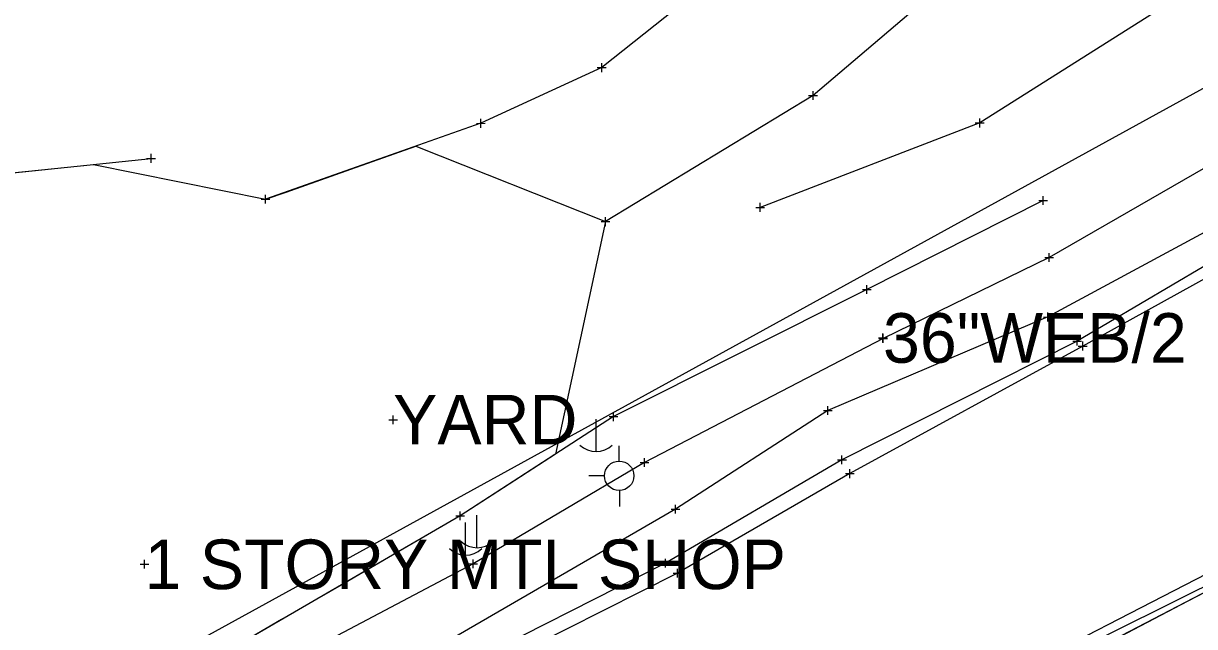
# Model space of a CAD drawing. Extents: x -1 to 1157254, y -1 to 2021979.
# Drawn here: x 1148632.7 to 1148802.7, y 2018324.7 to 2018412.3 of the extents above; entities that cross this region are included whole.
import ezdxf

# ---------------------------------------------------------------- set-up
doc = ezdxf.new("R2010")
doc.units = 0
for name, color, linetype in [('S_BUILDING_ANNOT', 7, 'Continuous'), ('S_CAL_CORNER_ANNOT', 7, 'Continuous'), ('S_CATCH_BASIN', 7, 'Continuous'), ('S_CONTOUR_ANNOT', 7, 'Continuous'), ('S_CTL_TABLE', 7, 'Continuous'), ('S_DRIVEWAY_ANNOT', 7, 'Continuous'), ('S_EDGE_BITUMINOUS_ANNOT', 7, 'Continuous'), ('S_GAS_PUMP_ISLAND_ANNOT', 7, 'Continuous'), ('S_GATE', 7, 'Continuous')]:
    doc.layers.add(name, color=color, linetype=linetype)

msp = doc.modelspace()

# ---------------------------------------------------------------- linework, layer by layer
at = {"layer": 'S_BUILDING_ANNOT'}
for p, q in [((1148756.84, 2018366.65), (1148758.12, 2018366.65)), ((1148757.48, 2018366.01), (1148757.48, 2018367.29)), ((1148757.48, 2018366.65), (1148757.48, 2018366.65)), ((1148785.03, 2018366.18), (1148786.31, 2018366.18)), ((1148785.67, 2018365.54), (1148785.67, 2018366.82)), ((1148785.67, 2018366.18), (1148785.67, 2018366.18)), ((1148786.47, 2018364.84), (1148786.47, 2018366.11)), ((1148785.83, 2018365.47), (1148787.1, 2018365.48)), ((1148786.47, 2018365.47), (1148786.47, 2018365.47)), ((1148685.75, 2018354.78), (1148687.02, 2018354.78)), ((1148686.39, 2018354.14), (1148686.39, 2018355.41)), ((1148686.39, 2018354.78), (1148686.39, 2018354.78)), ((1148750.89, 2018348.97), (1148752.17, 2018348.97)), ((1148751.53, 2018348.33), (1148751.53, 2018349.6)), ((1148751.53, 2018348.97), (1148751.53, 2018348.97)), ((1148752.66, 2018346.31), (1148752.66, 2018347.58)), ((1148752.03, 2018346.95), (1148753.3, 2018346.95)), ((1148752.66, 2018346.95), (1148752.66, 2018346.95)), ((1148649.67, 2018333.78), (1148650.94, 2018333.79)), ((1148650.31, 2018333.15), (1148650.31, 2018334.42)), ((1148650.31, 2018333.78), (1148650.31, 2018333.78)), ((1148725.27, 2018333.96), (1148726.54, 2018333.97)), ((1148725.91, 2018333.33), (1148725.91, 2018334.6)), ((1148725.91, 2018333.96), (1148725.91, 2018333.96)), ((1148727.01, 2018332.49), (1148728.28, 2018332.49)), ((1148727.64, 2018331.85), (1148727.64, 2018333.13)), ((1148727.64, 2018332.49), (1148727.64, 2018332.49))]:
    msp.add_line(p, q, dxfattribs=at)
at = {"layer": 'S_CAL_CORNER_ANNOT'}
msp.add_lwpolyline([(1148912.94, 2018389.54), (1148884.02, 2018371.37), (1148841.26, 2018349), (1148782.55, 2018319.82), (1148727.8, 2018292.18), (1148687.32, 2018271.68), (1148647.96, 2018251.03), (1148473.78, 2018149.56), (1148431.39, 2018121.98), (1148409.2, 2018106.42), (1148303.97, 2018024.03), (1148255.75, 2017987.09), (1148260.87, 2017979.68), (1148255.56, 2017975.26), (1148250.28, 2017982.33), (1148176.11, 2017926.04), (1148136.14, 2017895.28)], dxfattribs=at)
at = {"layer": 'S_CATCH_BASIN'}
for p, q in [((1148715.79, 2018354.86), (1148715.79, 2018350.14)), ((1148719.19, 2018348.74), (1148719.19, 2018350.99)), ((1148717.1, 2018346.61), (1148714.78, 2018346.61)), ((1148719.27, 2018342.19), (1148719.27, 2018344.52)), ((1148698.51, 2018340.9), (1148698.51, 2018336.18)), ((1148696.86, 2018339.84), (1148696.86, 2018335.11))]:
    msp.add_line(p, q, dxfattribs=at)
msp.add_circle((1148719.2, 2018346.63), 2.13, dxfattribs=at)
for centre in [(1148715.85, 2018353.56), (1148698.57, 2018339.6), (1148696.92, 2018338.53)]:
    msp.add_arc(centre, 3.41, 226.3972, 313.6028, dxfattribs=at)
at = {"layer": 'S_CONTOUR_ANNOT'}
msp.add_lwpolyline([(1149931.59, 2019393.98), (1149688.42, 2019230.92), (1149605.65, 2019167.39), (1149471.25, 2019025.78), (1149394.11, 2018934.21), (1149347.84, 2018899.68), (1149226.01, 2018779.47), (1149177.83, 2018729.86), (1148942.89, 2018495.75), (1148824.88, 2018414.4), (1148656.17, 2018321.62), (1148428.99, 2018204.95), (1148398.58, 2018185.48), (1148319.88, 2018123.12), (1148171.01, 2018007.64), (1148133.82, 2017978.13)], dxfattribs=at)
at = {"layer": 'S_CTL_TABLE'}
for p, q in [((1148716.66, 2018405.26), (1148716.66, 2018406.53)), ((1148716.02, 2018405.9), (1148717.3, 2018405.9)), ((1148716.66, 2018405.9), (1148716.66, 2018405.9)), ((1148746.69, 2018401.87), (1148747.96, 2018401.87)), ((1148747.33, 2018401.23), (1148747.33, 2018402.5)), ((1148747.33, 2018401.87), (1148747.33, 2018401.87)), ((1148699.11, 2018397.18), (1148699.11, 2018398.45)), ((1148771.52, 2018397.23), (1148771.52, 2018398.5)), ((1148698.47, 2018397.81), (1148699.75, 2018397.82)), ((1148699.11, 2018397.82), (1148699.11, 2018397.82)), ((1148770.88, 2018397.86), (1148772.15, 2018397.86)), ((1148771.52, 2018397.86), (1148771.52, 2018397.86)), ((1148651.26, 2018392.08), (1148651.26, 2018393.36)), ((1148650.62, 2018392.72), (1148651.9, 2018392.72)), ((1148651.26, 2018392.72), (1148651.26, 2018392.72)), ((1148667.23, 2018386.79), (1148668.5, 2018386.79)), ((1148667.87, 2018386.15), (1148667.87, 2018387.42)), ((1148667.87, 2018386.79), (1148667.87, 2018386.79)), ((1148739.65, 2018384.98), (1148739.64, 2018386.25)), ((1148780.09, 2018386.6), (1148781.36, 2018386.6)), ((1148780.73, 2018385.96), (1148780.73, 2018387.23)), ((1148780.73, 2018386.6), (1148780.73, 2018386.6)), ((1148739.01, 2018385.61), (1148740.28, 2018385.61)), ((1148739.64, 2018385.61), (1148739.64, 2018385.61)), ((1148716.58, 2018383.54), (1148717.85, 2018383.54)), ((1148717.21, 2018382.9), (1148717.21, 2018384.18)), ((1148717.21, 2018383.54), (1148717.21, 2018383.54)), ((1148780.98, 2018378.34), (1148782.25, 2018378.35)), ((1148781.62, 2018377.71), (1148781.62, 2018378.98)), ((1148781.62, 2018378.34), (1148781.62, 2018378.34)), ((1148755.15, 2018373.06), (1148755.15, 2018374.33)), ((1148754.52, 2018373.7), (1148755.79, 2018373.7)), ((1148755.15, 2018373.7), (1148755.15, 2018373.7)), ((1148780.77, 2018369.69), (1148782.05, 2018369.7)), ((1148781.41, 2018369.06), (1148781.41, 2018370.33)), ((1148781.41, 2018369.7), (1148781.41, 2018369.7)), ((1148756.86, 2018366.59), (1148758.13, 2018366.59)), ((1148757.49, 2018365.96), (1148757.49, 2018367.23)), ((1148757.49, 2018366.59), (1148757.49, 2018366.59)), ((1148718.37, 2018354.58), (1148718.36, 2018355.85)), ((1148748.85, 2018356.12), (1148750.12, 2018356.13)), ((1148749.49, 2018355.49), (1148749.49, 2018356.76)), ((1148749.49, 2018356.12), (1148749.49, 2018356.12)), ((1148717.73, 2018355.22), (1148719, 2018355.22)), ((1148718.37, 2018355.22), (1148718.37, 2018355.22)), ((1148722.86, 2018347.92), (1148722.86, 2018349.2)), ((1148722.23, 2018348.56), (1148723.5, 2018348.56)), ((1148722.86, 2018348.56), (1148722.86, 2018348.56)), ((1148727.39, 2018341.17), (1148727.39, 2018342.44)), ((1148695.49, 2018340.82), (1148696.76, 2018340.82)), ((1148696.12, 2018340.18), (1148696.12, 2018341.46)), ((1148696.12, 2018340.82), (1148696.12, 2018340.82)), ((1148726.75, 2018341.8), (1148728.02, 2018341.81)), ((1148727.39, 2018341.81), (1148727.39, 2018341.81)), ((1148697.36, 2018333.84), (1148698.63, 2018333.84)), ((1148697.99, 2018333.2), (1148697.99, 2018334.47)), ((1148697.99, 2018333.84), (1148697.99, 2018333.84))]:
    msp.add_line(p, q, dxfattribs=at)
at = {"layer": 'S_DRIVEWAY_ANNOT'}
for points in [[(1148930.72, 2018469.06), (1148929.82, 2018466.88), (1148924.63, 2018459.03), (1148905.96, 2018441.11), (1148885.57, 2018425.64), (1148853.79, 2018405.73), (1148817.84, 2018385.16), (1148785.67, 2018366.18), (1148751.53, 2018348.97), (1148725.91, 2018333.96), (1148694.81, 2018318.17), (1148657.76, 2018297.52), (1148609.03, 2018271.57), (1148572.15, 2018252.4), (1148560.69, 2018247.44)], [(1148931.24, 2018467.87), (1148932.01, 2018465.5), (1148926.13, 2018456.23), (1148907.81, 2018438.7), (1148886.94, 2018423.83), (1148854.98, 2018403.63), (1148818.74, 2018383.31), (1148786.47, 2018365.47), (1148752.66, 2018346.95), (1148727.64, 2018332.49), (1148695.43, 2018316.24), (1148658.96, 2018296.01), (1148609.68, 2018269.54), (1148573.05, 2018250.47), (1148561.71, 2018245.72)], [(1148908.37, 2018387.38), (1148906.38, 2018386.69), (1148901.69, 2018384.95), (1148882.87, 2018373.44), (1148846.31, 2018354.11), (1148809.29, 2018334.85), (1148769.48, 2018314.36), (1148732.4, 2018296.04), (1148710, 2018281.52), (1148703.4, 2018279.32), (1148702.41, 2018277.26)], [(1148909.69, 2018385.63), (1148907.12, 2018384.99), (1148903.5, 2018382), (1148884.61, 2018371.67), (1148846.56, 2018352.22), (1148810.63, 2018333.08), (1148770.15, 2018311.97), (1148733.7, 2018293.45), (1148711.02, 2018280.31), (1148703.82, 2018276.5), (1148702.36, 2018275.6)]]:
    msp.add_lwpolyline(points, dxfattribs=at)
at = {"layer": 'S_EDGE_BITUMINOUS_ANNOT'}
for points in [[(1148872.05, 2018524.75), (1148848.73, 2018501.8), (1148825.06, 2018481.27), (1148794.6, 2018465.13), (1148767.09, 2018445.98), (1148716.66, 2018405.9), (1148699.11, 2018397.82), (1148667.87, 2018386.79)], [(1148892.95, 2018503.13), (1148867.18, 2018485.77), (1148846.03, 2018471.26), (1148814.5, 2018455.88), (1148787.67, 2018436.23), (1148747.33, 2018401.87), (1148717.21, 2018383.54)], [(1148911.61, 2018489.2), (1148874.51, 2018468.88), (1148861.91, 2018455.38), (1148824.88, 2018435.98), (1148798.58, 2018414.99), (1148771.52, 2018397.86), (1148739.64, 2018385.61)], [(1148926.05, 2018477.74), (1148899.37, 2018448.06), (1148879.25, 2018435.74), (1148840.75, 2018414.9), (1148814.19, 2018397.12), (1148781.62, 2018378.34), (1148757.49, 2018366.59), (1148722.86, 2018348.56), (1148697.99, 2018333.84), (1148668.06, 2018318.01), (1148638.9, 2018301.51), (1148630.09, 2018295.79), (1148605.77, 2018280.64), (1148576.76, 2018263.81), (1148563.59, 2018256.3), (1148552.65, 2018264.54)], [(1148923.02, 2018461.01), (1148903.04, 2018442.9), (1148882.58, 2018429.22), (1148850.14, 2018409.01), (1148817.09, 2018388.98), (1148781.41, 2018369.7), (1148749.49, 2018356.12), (1148727.39, 2018341.81), (1148692.48, 2018321.57), (1148656.83, 2018301.58), (1148607.37, 2018274.07), (1148571.26, 2018254.74)], [(1148435.18, 2018389.46), (1148468.09, 2018380.71), (1148526.94, 2018374.57), (1148562.18, 2018378.5), (1148603.16, 2018387.71), (1148651.26, 2018392.72)], [(1148780.73, 2018386.6), (1148755.15, 2018373.7), (1148718.37, 2018355.22), (1148696.12, 2018340.82), (1148664.33, 2018322.34), (1148634.61, 2018304.41), (1148626.66, 2018305.86), (1148597.29, 2018284.71), (1148571.5, 2018267.39), (1148559.53, 2018262.07)]]:
    msp.add_lwpolyline(points, dxfattribs=at)
at = {"layer": 'S_GAS_PUMP_ISLAND_ANNOT'}
for points in [[(1148623.04, 2018389.78), (1148632.98, 2018390.82), (1148642.92, 2018391.85), (1148667.87, 2018386.79), (1148670.85, 2018387.84), (1148680.27, 2018391.16), (1148689.69, 2018394.49), (1148717.21, 2018383.54), (1148709.98, 2018349.79), (1148701.58, 2018344.36), (1148696.12, 2018340.82), (1148687.48, 2018335.8), (1148678.84, 2018330.77), (1148670.2, 2018325.75), (1148664.33, 2018322.34), (1148655.77, 2018317.18), (1148647.21, 2018312.02), (1148626.66, 2018305.86)], [(1148595.7, 2018221.08), (1148643.98, 2018208.64), (1148686.86, 2018218.65), (1148708.74, 2018238.89), (1148710.2, 2018240.33), (1148710.97, 2018241.35), (1148740.23, 2018275.47), (1148754.81, 2018281.9), (1148784.06, 2018319.22), (1148792.92, 2018323.84), (1148801.77, 2018328.46), (1148810.63, 2018333.08)]]:
    msp.add_lwpolyline(points, dxfattribs=at)

# ---------------------------------------------------------------- texts
at = {"layer": 'S_GATE'}
for s, p in [('36"WEB/2 BARB DOWN IN', (1148757.48, 2018363.05)), ('YARD', (1148686.39, 2018351.18)), ('1 STORY MTL SHOP', (1148650.31, 2018330.18))]:
    msp.add_text(s, height=7.2, dxfattribs=at).set_placement(p)

doc.saveas('drawing.dxf')
